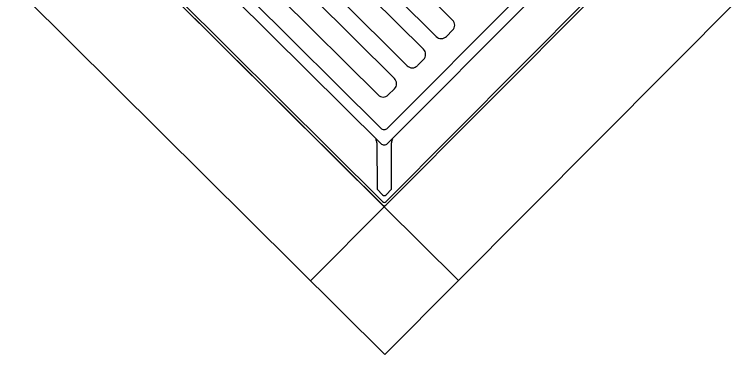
# Model space of a CAD drawing. Extents: x 2252703 to 2264864, y 13787568 to 13790989.
# Drawn here: x 2253110.551 to 2253114.011, y 13788852.05 to 13788853.678 of the extents above; entities that cross this region are included whole.
import ezdxf

# ---------------------------------------------------------------- set-up
doc = ezdxf.new("R2010")
doc.units = 0
doc.layers.add('D_INLET_1', color=7, linetype='Continuous')

msp = doc.modelspace()

# ---------------------------------------------------------------- linework, layer by layer
at = {"layer": 'D_INLET_1'}
for p, q in [((2253108.7768, 13788855.5749), (2253112.3226, 13788852.0496)), ((2253109.4839, 13788855.577), (2253112.3205, 13788852.7567)), ((2253112.3205, 13788852.7567), (2253115.1408, 13788855.5933)), ((2253112.3226, 13788852.0496), (2253115.8479, 13788855.5954)), ((2253113.5505, 13788854.3545), (2253112.3361, 13788853.1331)), ((2253112.3035, 13788853.133), (2253111.0821, 13788854.3474)), ((2253113.5874, 13788854.3178), (2253112.3364, 13788853.0596)), ((2253112.3037, 13788853.0595), (2253111.0454, 13788854.3105)), ((2253113.7226, 13788854.1834), (2253112.329, 13788852.7816)), ((2253112.3209, 13788852.7571), (2253110.9028, 13788854.167)), ((2253112.3126, 13788852.7816), (2253110.9109, 13788854.1752)), ((2253112.1658, 13788854.1299), (2253112.6474, 13788853.6511)), ((2253112.0877, 13788854.0513), (2253112.5693, 13788853.5725)), ((2253112.0266, 13788853.9899), (2253112.5081, 13788853.5111)), ((2253111.9484, 13788853.9113), (2253112.43, 13788853.4325)), ((2253111.8873, 13788853.8498), (2253112.3689, 13788853.371)), ((2253111.8091, 13788853.7712), (2253112.2907, 13788853.2924)), ((2253112.6475, 13788853.6021), (2253112.6183, 13788853.5727)), ((2253112.5083, 13788853.462), (2253112.479, 13788853.4326)), ((2253112.369, 13788853.3219), (2253112.3398, 13788853.2925)), ((2253112.2853, 13788853.0629), (2253112.286, 13788852.8407)), ((2253112.3553, 13788852.8409), (2253112.3547, 13788853.0631)), ((2253112.3125, 13788852.8143), (2253112.286, 13788852.8407)), ((2253112.3553, 13788852.8409), (2253112.3289, 13788852.8143)), ((2253112.3205, 13788852.7567), (2253111.968, 13788852.4022)), ((2253112.6751, 13788852.4042), (2253112.3205, 13788852.7567))]:
    msp.add_line(p, q, dxfattribs=at)
for centre, radius, start, end in [((2253112.623, 13788853.6265), 0.0347, 315.1657, 45.1657), ((2253112.5937, 13788853.5971), 0.0347, 225.1657, 315.1657), ((2253112.4837, 13788853.4865), 0.0347, 315.1657, 45.1657), ((2253112.4544, 13788853.457), 0.0347, 225.1657, 315.1657), ((2253112.3444, 13788853.3464), 0.0347, 315.1657, 45.1657), ((2253112.3152, 13788853.317), 0.0347, 225.1657, 315.1657), ((2253112.3198, 13788853.1494), 0.0231, 225.1657, 315.1657), ((2253112.2622, 13788853.0629), 0.0231, 0.1657, 45.1657), ((2253112.3778, 13788853.0632), 0.0231, 135.1657, 180.1657), ((2253112.32, 13788853.0759), 0.0231, 225.1657, 315.1657), ((2253112.3207, 13788852.8225), 0.0116, 225.1657, 315.1657), ((2253112.3208, 13788852.7898), 0.0116, 225.1657, 315.1657), ((2253112.3208, 13788852.7734), 0.0116, 225.1657, 315.1657)]:
    msp.add_arc(centre, radius, start, end, dxfattribs=at)

doc.saveas('drawing.dxf')
